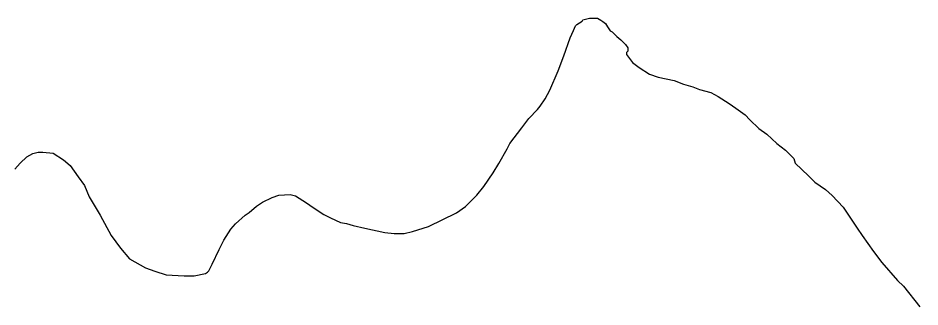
# Model space of a CAD drawing. Extents: x 3192986 to 3230865, y 867483 to 892886.
# Drawn here: x 3209065 to 3210338, y 884070 to 884478 of the extents above; entities that cross this region are included whole.
import ezdxf

# ---------------------------------------------------------------- set-up
doc = ezdxf.new("R2010")
doc.units = 0
doc.layers.add('V-SITE-VEGE', color=7, linetype='Continuous')

msp = doc.modelspace()

# ---------------------------------------------------------------- linework, layer by layer
at = {"layer": 'V-SITE-VEGE'}
for p, q in [((3209852.1, 884467), (3209854, 884468.9)), ((3209854, 884468.9), (3209861.6, 884473.5)), ((3209861.6, 884473.5), (3209862.6, 884475.3)), ((3209862.6, 884475.3), (3209872, 884478)), ((3209872, 884478), (3209883.3, 884477.9)), ((3209883.3, 884477.9), (3209888, 884475)), ((3209888, 884475), (3209890.8, 884473)), ((3209890.8, 884473), (3209894.5, 884470.2)), ((3209894.5, 884470.2), (3209897.3, 884465.4)), ((3209844.3, 884450.1), (3209849.2, 884460.4)), ((3209849.2, 884460.4), (3209852.1, 884467)), ((3209897.3, 884465.4), (3209901, 884459.7)), ((3209901, 884459.7), (3209903.8, 884458.7)), ((3209903.8, 884458.7), (3209910.3, 884452)), ((3209835.5, 884424.8), (3209844.3, 884450.1)), ((3209910.3, 884452), (3209915.9, 884447.2)), ((3209915.9, 884447.2), (3209922.4, 884440.5)), ((3209922.4, 884440.5), (3209926.1, 884435.8)), ((3209926, 884431.1), (3209924.1, 884429.2)), ((3209926.1, 884435.8), (3209926, 884431.1)), ((3209827.6, 884403.3), (3209835.5, 884424.8)), ((3209924.1, 884429.2), (3209924.1, 884426.4)), ((3209924.1, 884426.4), (3209932.4, 884415)), ((3209932.4, 884415), (3209941.7, 884408.2)), ((3209941.7, 884408.2), (3209956.6, 884398.6)), ((3209815.9, 884376.1), (3209827.6, 884403.3)), ((3209956.6, 884398.6), (3209968.8, 884394.7)), ((3209968.8, 884394.7), (3209991.4, 884389.6)), ((3209991.4, 884389.6), (3210004.5, 884384.7)), ((3210004.5, 884384.7), (3210017.6, 884380.8)), ((3210017.6, 884380.8), (3210027, 884376.9)), ((3209809.2, 884364), (3209815.9, 884376.1)), ((3210027, 884376.9), (3210043, 884372.9)), ((3210043, 884372.9), (3210053.2, 884367.1)), ((3210053.2, 884367.1), (3210069.1, 884357.4)), ((3209798.6, 884349), (3209802.4, 884353.7)), ((3209802.4, 884353.7), (3209809.2, 884364)), ((3210069.1, 884357.4), (3210078.4, 884350.7)), ((3209786.1, 884336), (3209798.6, 884349)), ((3210078.4, 884350.7), (3210091.5, 884341.1)), ((3210091.5, 884341.1), (3210098, 884334.4)), ((3209776.5, 884323), (3209786.1, 884336)), ((3210098, 884334.4), (3210111, 884321.9)), ((3209759.2, 884300.6), (3209776.5, 884323)), ((3210111, 884321.9), (3210122.2, 884314.2)), ((3210122.2, 884314.2), (3210136.1, 884300.9)), ((3209743.8, 884272.6), (3209755.4, 884293.1)), ((3209755.4, 884293.1), (3209759.2, 884300.6)), ((3210136.1, 884300.9), (3210148.3, 884291.3)), ((3210148.3, 884291.3), (3210160.3, 884279.8)), ((3209068.2, 884272.8), (3209077.7, 884282.1)), ((3209077.7, 884282.1), (3209086.3, 884286.7)), ((3209086.3, 884286.7), (3209093.8, 884288.5)), ((3209093.8, 884288.5), (3209100.4, 884288.4)), ((3209100.4, 884288.4), (3209114.6, 884287.2)), ((3209114.6, 884287.2), (3209129.5, 884277.6)), ((3209129.5, 884277.6), (3209138.8, 884269.9)), ((3210160.3, 884279.8), (3210162.1, 884273.2)), ((3209060.5, 884264.5), (3209068.2, 884272.8)), ((3209138.8, 884269.9), (3209149.9, 884253.8)), ((3209736, 884259.5), (3209743.8, 884272.6)), ((3210162.1, 884273.2), (3210180.7, 884255)), ((3209149.9, 884253.8), (3209159.1, 884241.4)), ((3209722.6, 884239.9), (3209736, 884259.5)), ((3210180.7, 884255), (3210190, 884246.4)), ((3209159.1, 884241.4), (3209165.5, 884225.3)), ((3209713, 884227.8), (3209722.6, 884239.9)), ((3210190, 884246.4), (3210204.9, 884235.8)), ((3209423.7, 884224.4), (3209433.1, 884228)), ((3209433.1, 884228), (3209449.2, 884228.7)), ((3209449.2, 884228.7), (3209456.7, 884226.7)), ((3209456.7, 884226.7), (3209472.5, 884217.1)), ((3209696.7, 884212), (3209713, 884227.8)), ((3210204.9, 884235.8), (3210214.2, 884227.2)), ((3210214.2, 884227.2), (3210230, 884210.9)), ((3209165.5, 884225.3), (3209181.1, 884199.6)), ((3209401.8, 884212.5), (3209410.4, 884218)), ((3209410.4, 884218), (3209423.7, 884224.4)), ((3209472.5, 884217.1), (3209481.9, 884210.4)), ((3209385.6, 884199.5), (3209391.3, 884203.2)), ((3209391.3, 884203.2), (3209401.8, 884212.5)), ((3209481.9, 884210.4), (3209496.8, 884200.7)), ((3209496.8, 884200.7), (3209506.2, 884195.9)), ((3209644.5, 884183.5), (3209684.3, 884202.7)), ((3209684.3, 884202.7), (3209696.7, 884212)), ((3210230, 884210.9), (3210237.4, 884199.5)), ((3209181.1, 884199.6), (3209196.7, 884171.1)), ((3209372.2, 884187.4), (3209385.6, 884199.5)), ((3209506.2, 884195.9), (3209520.2, 884189.1)), ((3209520.2, 884189.1), (3209528.7, 884188)), ((3209528.7, 884188), (3209538, 884185.1)), ((3210237.4, 884199.5), (3210249.4, 884181.4)), ((3209355.9, 884164.1), (3209365.5, 884180)), ((3209365.5, 884180), (3209372.2, 884187.4)), ((3209538, 884185.1), (3209554.9, 884181.1)), ((3209554.9, 884181.1), (3209583.1, 884175)), ((3209610.4, 884173.7), (3209621.8, 884176.3)), ((3209621.8, 884176.3), (3209644.5, 884183.5)), ((3210249.4, 884181.4), (3210256.8, 884171)), ((3209196.7, 884171.1), (3209209.7, 884153)), ((3209349.1, 884151), (3209355.9, 884164.1)), ((3209583.1, 884175), (3209596.3, 884173.9)), ((3209596.3, 884173.9), (3209610.4, 884173.7)), ((3210256.8, 884171), (3210272.5, 884148.1)), ((3209209.7, 884153), (3209222.7, 884137.8)), ((3209339.4, 884130.4), (3209349.1, 884151)), ((3209222.7, 884137.8), (3209245.1, 884125.2)), ((3210272.5, 884148.1), (3210284.5, 884132.9)), ((3209245.1, 884125.2), (3209258.2, 884120.3)), ((3209334.5, 884121.1), (3209339.4, 884130.4)), ((3210284.5, 884132.9), (3210306.7, 884107.1)), ((3209258.2, 884120.3), (3209274.2, 884115.4)), ((3209274.2, 884115.4), (3209299.6, 884114)), ((3209299.6, 884114), (3209313.7, 884113.8)), ((3209313.7, 884113.8), (3209329.8, 884117.4)), ((3209329.8, 884117.4), (3209332.6, 884119.2)), ((3209332.6, 884119.2), (3209334.5, 884121.1)), ((3210306.7, 884107.1), (3210315.1, 884099.5)), ((3210315.1, 884099.5), (3210338.2, 884069.9))]:
    msp.add_line(p, q, dxfattribs=at)

doc.saveas('drawing.dxf')
